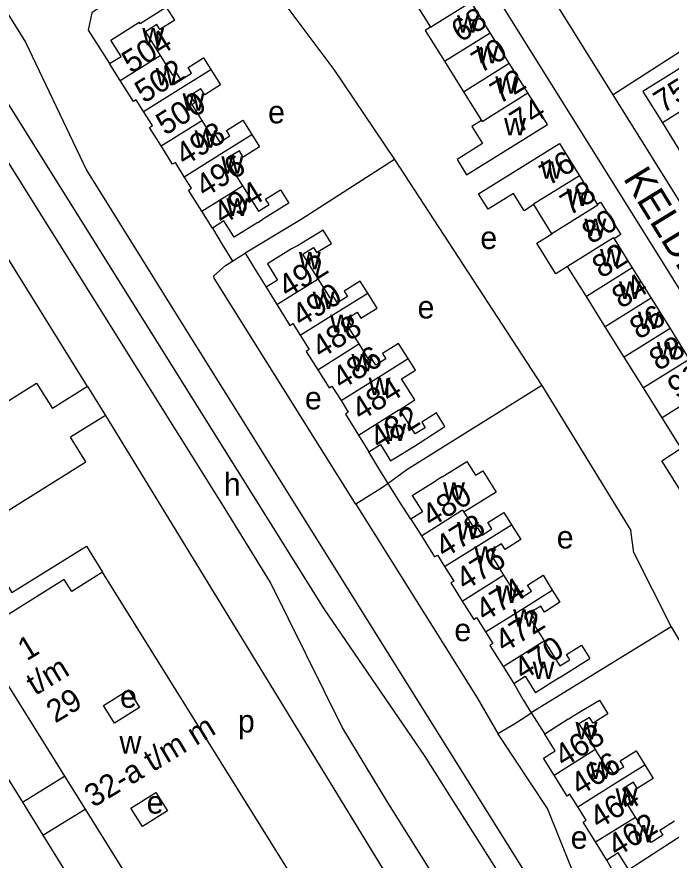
# Model space of a CAD drawing. Extents: x 159294 to 161936, y 384538 to 386517.
# Drawn here: x 159801.9 to 159917.3, y 385530.1 to 385678.8 of the extents above; entities that cross this region are included whole.
import ezdxf

# ---------------------------------------------------------------- set-up
doc = ezdxf.new("R2010")
doc.units = 0
for name, color, linetype in [('BLT_Basislijn', 7, 'Continuous'), ('BLT_Bebouwing', 7, 'Continuous'), ('BLT_Centroide', 7, 'Continuous'), ('BLT_Huisnummer', 7, 'Continuous'), ('BLT_Huisnummer_ tussenligend', 7, 'Continuous'), ('BLT_Huisnummer_reeks', 7, 'Continuous'), ('BLT_Onderverdeling_panden', 7, 'Continuous'), ('BLT_Straatnaam', 7, 'Continuous')]:
    doc.layers.add(name, color=color, linetype=linetype)

msp = doc.modelspace()

# ---------------------------------------------------------------- linework, layer by layer
at = {"layer": 'BLT_Basislijn'}
for p, q in [((159848.45, 385682.01), (159857.8, 385669.48)), ((159931.68, 385680.93), (159907.01, 385665.05)), ((159857.8, 385669.48), (159868.47, 385653.61)), ((159814.35, 385613.59), (159784.45, 385661.75)), ((159868.47, 385653.61), (159894.46, 385613.78)), ((159836.38, 385641.52), (159838.11, 385638.66)), ((159838.11, 385638.66), (159839.92, 385635.73)), ((159842.15, 385637.11), (159844.11, 385633.92)), ((159844.11, 385633.92), (159845.85, 385631.11)), ((159793.09, 385606.49), (159802.55, 385612.41)), ((159814.35, 385613.59), (159808.16, 385609.73)), ((159814.35, 385613.59), (159817.5, 385608.48)), ((159894.46, 385613.78), (159910.16, 385588.21)), ((159817.5, 385608.48), (159811.37, 385604.67)), ((159817.5, 385608.48), (159872.81, 385518.13)), ((159814.08, 385600.35), (159811.37, 385604.67)), ((159865.72, 385599.14), (159863.97, 385602.11)), ((159794.33, 385588), (159814.08, 385600.35)), ((159867.35, 385596.53), (159865.72, 385599.14)), ((159869.42, 385593.21), (159867.35, 385596.53)), ((159871.37, 385590.25), (159869.42, 385593.21)), ((159910.69, 385584.26), (159910.16, 385588.21)), ((159910.69, 385584.26), (159917.25, 385571.24)), ((159779.13, 385578.58), (159802.86, 385540.31)), ((159917.25, 385571.24), (159892.59, 385556.05)), ((159917.25, 385571.24), (159920.28, 385566.24)), ((159889.49, 385561.25), (159891.16, 385558.38)), ((159891.16, 385558.38), (159892.59, 385556.05)), ((159892.59, 385556.05), (159894.98, 385552.29)), ((159802.86, 385540.31), (159810.28, 385544.93)), ((159802.86, 385540.31), (159806.47, 385534.48)), ((159806.47, 385534.48), (159813.91, 385539.11)), ((159806.47, 385534.48), (159836.75, 385485.94)), ((159907.49, 385527.29), (159905.9, 385530.11))]:
    msp.add_line(p, q, dxfattribs=at)
for points in [[(159672.14, 385864.36), (159718.49, 385792.26), (159734.77, 385768.17), (159772.32, 385708.21), (159809.55, 385648.76), (159856.03, 385574.41), (159873.73, 385548.57), (159892.72, 385518.61)], [(159879.9, 385516.8), (159880.33, 385519.48), (159867.2, 385540.44), (159859.25, 385553.53), (159846.62, 385579.07), (159838.32, 385592.49), (159800.14, 385653.57), (159788.51, 385666.46), (159777.48, 385684.4), (159767.2, 385706.17), (159746.01, 385740.12), (159700.77, 385806.77), (159672.01, 385848.87)], [(159722.65, 385801.89), (159732.54, 385782.95), (159752.05, 385751.03), (159780.98, 385704.72), (159792.12, 385692.39), (159803.4, 385674.29), (159814.16, 385651.74), (159831.62, 385623.7)], [(159907.01, 385665.05), (159896.7, 385681.58), (159892.64, 385688.56), (159892.37, 385690.51), (159893.03, 385692.85), (159894.48, 385694.25), (159937.94, 385721.82), (159941.14, 385722.33), (159944, 385720.76), (159948.24, 385713.95), (159958.2, 385698)], [(159872.64, 385704.78), (159871.56, 385706.08), (159870.38, 385706.99), (159869.17, 385707.39), (159867.65, 385707.5), (159865.9, 385707.39), (159863.8, 385706.73), (159851.31, 385700), (159817.14, 385680.83), (159815.09, 385679.5), (159814.48, 385676.43), (159818.24, 385670.54)], [(159948.36, 385583.42), (159885.72, 385683.74)], [(159955.26, 385587.74), (159907.01, 385665.05)], [(159868.47, 385653.61), (159852.05, 385643.04), (159842.15, 385637.11)], [(159839.92, 385635.73), (159841.37, 385636.63), (159842.15, 385637.11)], [(159861.64, 385592.88), (159861.42, 385593.22), (159836.68, 385632.74), (159836.64, 385633.15), (159838.68, 385634.95), (159839.92, 385635.73)], [(159831.62, 385623.7), (159872.69, 385557.95), (159898.42, 385516.89)], [(159802.55, 385612.41), (159805.37, 385614.18), (159808.16, 385609.73)], [(159894.46, 385613.78), (159870.66, 385598.9), (159867.35, 385596.53)], [(159867.35, 385596.53), (159866.34, 385595.81), (159861.64, 385592.88)], [(159861.64, 385592.88), (159883.05, 385558.7), (159886.69, 385552.42)], [(159794.33, 385588), (159801, 385577.27), (159814.16, 385585.44), (159817.01, 385580.87)], [(159886.69, 385552.42), (159889.5, 385554.07), (159891.43, 385555.34), (159892.59, 385556.05)], [(159907.29, 385521.5), (159901.76, 385523.57), (159895.48, 385539.22), (159886.69, 385552.42)]]:
    msp.add_lwpolyline(points, dxfattribs=at)
at = {"layer": 'BLT_Bebouwing'}
for p, q in [((159827.17, 385671.96), (159829.33, 385668.48)), ((159844.4, 385642.55), (159840.2, 385639.93)), ((159844.4, 385642.55), (159845.2, 385643.05)), ((159850.32, 385637.91), (159846.06, 385635.25)), ((159851.38, 385638.44), (159850.32, 385637.91)), ((159876.87, 385597.7), (159875.82, 385597.01)), ((159871.61, 385594.38), (159875.82, 385597.01)), ((159794.71, 385569.9), (159810.28, 385544.93)), ((159897.53, 385562.26), (159902.89, 385565.64)), ((159897.53, 385562.26), (159893.34, 385559.63)), ((159817.17, 385557.38), (159821.57, 385560.12)), ((159821.57, 385560.12), (159823.52, 385557)), ((159819.11, 385554.26), (159817.17, 385557.38)), ((159823.52, 385557), (159819.11, 385554.26)), ((159899.12, 385554.96), (159894.98, 385552.29)), ((159899.12, 385554.96), (159900.12, 385555.58)), ((159810.28, 385544.93), (159813.91, 385539.11)), ((159821.99, 385539.27), (159826.4, 385542.04)), ((159826.4, 385542.04), (159828.44, 385538.78)), ((159813.91, 385539.11), (159836.25, 385503.26)), ((159824.03, 385536.02), (159821.99, 385539.27)), ((159828.44, 385538.78), (159824.03, 385536.02))]:
    msp.add_line(p, q, dxfattribs=at)
for points in [[(159848.45, 385682.01), (159865.17, 385692.38), (159874.82, 385676.94)], [(159885.36, 385675.96), (159881.97, 385681.41)], [(159828.27, 385680.49), (159823.63, 385677.55), (159823.46, 385677.84)], [(159829.73, 385678.19), (159828.27, 385680.49)], [(159818.24, 385670.54), (159820.27, 385671.81), (159818.47, 385674.7), (159823.46, 385677.84)], [(159829.73, 385678.19), (159827.1, 385676.55), (159826.56, 385677.42), (159824.55, 385676.16), (159827.17, 385671.96)], [(159874.82, 385676.94), (159873.91, 385676.38), (159877.31, 385670.94)], [(159888.7, 385670.61), (159885.36, 385675.96)], [(159925.48, 385666.19), (159923.7, 385669.03), (159928.19, 385671.83), (159926.51, 385674.52), (159912.27, 385665.63)], [(159820.11, 385667.55), (159818.24, 385670.54)], [(159829.33, 385668.48), (159830.01, 385668.9), (159830.79, 385667.65), (159832.7, 385668.84), (159832.08, 385669.84), (159834.82, 385671.55), (159836.09, 385669.52)], [(159877.31, 385670.94), (159880.66, 385665.59)], [(159891.98, 385665.36), (159888.7, 385670.61)], [(159836.09, 385669.52), (159837.81, 385666.77), (159835.03, 385665.04), (159834.35, 385666.12), (159832.47, 385664.94), (159833.29, 385663.63), (159832.76, 385663.3), (159834.49, 385660.52)], [(159824.22, 385662.11), (159822.94, 385664.16), (159822.43, 385663.84), (159820.11, 385667.55)], [(159882.25, 385659.28), (159884.01, 385656.44), (159879.52, 385653.66), (159881.2, 385650.95), (159895.43, 385659.83), (159891.98, 385665.36)], [(159880.66, 385665.59), (159883.84, 385660.51)], [(159912.27, 385665.63), (159915.71, 385660.1)], [(159827.31, 385656.03), (159825.28, 385659.29), (159825.79, 385659.6), (159824.22, 385662.11)], [(159834.49, 385660.52), (159836.28, 385657.65), (159836.84, 385658), (159837.67, 385656.68), (159839.47, 385657.81), (159838.88, 385658.76), (159841.75, 385660.55), (159843.32, 385658.02)], [(159883.84, 385660.51), (159882.14, 385659.46), (159882.25, 385659.28)], [(159915.71, 385660.1), (159918.93, 385654.94)], [(159843.32, 385658.02), (159844.67, 385655.86), (159841.81, 385654.07), (159841.12, 385655.18), (159839.28, 385654.03), (159840.11, 385652.7), (159839.57, 385652.36), (159841.67, 385648.99)], [(159831.42, 385650.59), (159829.84, 385653.12), (159829.33, 385652.8), (159827.31, 385656.03)], [(159891.31, 385644.69), (159889.48, 385647.64), (159884.98, 385644.86), (159883.31, 385647.56), (159897.54, 385656.44), (159901.07, 385650.78)], [(159834.51, 385644.52), (159832.18, 385648.24), (159832.68, 385648.56), (159831.42, 385650.59)], [(159901.07, 385650.78), (159904.21, 385645.74)], [(159841.67, 385648.99), (159843.26, 385646.45), (159844.48, 385644.5), (159846.37, 385645.68), (159845.76, 385646.66), (159848.39, 385648.3), (159849.85, 385645.95), (159845.2, 385643.05)], [(159893.06, 385645.67), (159891.35, 385644.61), (159891.31, 385644.69)], [(159896.24, 385640.52), (159893.06, 385645.67)], [(159904.21, 385645.74), (159904.8, 385646.12), (159904.92, 385645.94)], [(159904.92, 385645.94), (159908.27, 385640.57)], [(159836.38, 385641.52), (159834.51, 385644.52)], [(159840.2, 385639.93), (159838.41, 385642.79), (159836.38, 385641.52)], [(159855.02, 385632.62), (159852.31, 385636.96), (159854.17, 385638.12), (159854.74, 385637.21), (159857.36, 385638.84), (159855.89, 385641.19), (159851.38, 385638.44)], [(159899, 385634.78), (159896.95, 385633.5), (159893.6, 385638.87), (159896.24, 385640.52)], [(159908.27, 385640.57), (159908.37, 385640.41), (159907.18, 385639.67)], [(159907.18, 385639.67), (159910.4, 385634.52)], [(159846.06, 385635.25), (159847.87, 385632.36), (159845.85, 385631.11)], [(159902.31, 385629.48), (159899, 385634.78)], [(159910.4, 385634.52), (159913.71, 385629.2)], [(159863.76, 385630.07), (159862.43, 385632.2), (159859.61, 385630.43), (159860.21, 385629.47), (159858.41, 385628.34), (159857.64, 385629.56), (159857.13, 385629.25), (159855.02, 385632.62)], [(159845.85, 385631.11), (159847.74, 385628.08)], [(159862.23, 385621.11), (159860.39, 385624.06), (159860.87, 385624.35), (159860.11, 385625.57), (159861.92, 385626.7), (159862.57, 385625.66), (159865.41, 385627.43), (159863.76, 385630.07)], [(159905.64, 385624.16), (159902.31, 385629.48)], [(159913.71, 385629.2), (159917.08, 385623.81)], [(159847.74, 385628.08), (159850.05, 385624.39), (159850.56, 385624.7), (159851.85, 385622.64)], [(159909, 385618.77), (159905.64, 385624.16)], [(159917.08, 385623.81), (159920.45, 385618.4)], [(159851.85, 385622.64), (159853.42, 385620.12), (159852.91, 385619.81), (159854.94, 385616.56)], [(159870.9, 385618.52), (159869.21, 385621.22), (159866.35, 385619.43), (159866.95, 385618.47), (159865.18, 385617.36), (159864.45, 385618.53), (159864.01, 385618.26), (159862.23, 385621.11)], [(159869.41, 385609.58), (159872.07, 385611.24), (159869.73, 385614.98), (159872.16, 385616.5), (159870.9, 385618.52)], [(159912.38, 385613.37), (159909, 385618.77)], [(159854.94, 385616.56), (159856.94, 385613.36), (159857.45, 385613.68), (159859.05, 385611.12)], [(159915.68, 385608.09), (159912.38, 385613.37)], [(159859.05, 385611.12), (159860.32, 385609.08), (159859.81, 385608.76), (159862.14, 385605.04)], [(159872.99, 385603.73), (159877.36, 385606.54), (159875.86, 385608.94), (159873.27, 385607.33), (159873.89, 385606.34), (159872.12, 385605.24), (159869.41, 385609.58)], [(159919.02, 385602.74), (159915.68, 385608.09)], [(159862.14, 385605.04), (159863.97, 385602.11)], [(159863.97, 385602.11), (159865.99, 385603.37), (159867.8, 385600.49), (159872.01, 385603.12), (159872.99, 385603.73)], [(159922.36, 385597.4), (159918.88, 385595.29), (159915.64, 385600.48), (159919.02, 385602.74)], [(159876.87, 385597.7), (159881.26, 385600.37), (159882.76, 385597.97), (159884.05, 385598.77), (159886.41, 385594.99), (159880.72, 385591.44)], [(159871.61, 385594.38), (159873.4, 385591.52), (159871.37, 385590.25)], [(159871.37, 385590.25), (159873.21, 385587.31)], [(159880.72, 385591.44), (159882.62, 385588.41), (159883.09, 385588.7), (159883.91, 385587.39), (159885.66, 385588.49), (159884.96, 385589.62), (159887.76, 385591.37), (159889.1, 385589.23)], [(159889.1, 385589.23), (159890.74, 385586.61), (159887.98, 385584.88), (159887.35, 385585.89), (159885.53, 385584.76), (159886.26, 385583.59), (159885.85, 385583.33), (159887.71, 385580.35)], [(159873.21, 385587.31), (159875.55, 385583.56), (159876.06, 385583.88), (159877.32, 385581.87)], [(159877.32, 385581.87), (159878.92, 385579.3), (159878.41, 385578.98), (159880.41, 385575.78)], [(159817.01, 385580.87), (159811.59, 385577.47), (159810.26, 385579.61), (159794.71, 385569.9)], [(159858.52, 385514.22), (159817.01, 385580.87)], [(159887.71, 385580.35), (159889.51, 385577.46), (159889.95, 385577.74), (159890.8, 385576.38), (159892.61, 385577.51), (159891.92, 385578.6), (159894.67, 385580.32), (159896.3, 385577.7)], [(159896.3, 385577.7), (159897.64, 385575.56), (159894.9, 385573.85), (159894.25, 385574.91), (159892.42, 385573.76), (159893.25, 385572.44), (159892.77, 385572.14), (159894.87, 385568.79)], [(159880.41, 385575.78), (159882.44, 385572.54), (159882.95, 385572.86), (159884.52, 385570.33)], [(159884.52, 385570.33), (159885.81, 385568.28), (159885.3, 385567.96), (159887.61, 385564.25)], [(159894.87, 385568.79), (159897.64, 385564.35), (159899.37, 385565.43), (159898.79, 385566.36), (159901.42, 385568.01), (159902.89, 385565.64)], [(159887.61, 385564.25), (159889.49, 385561.25)], [(159889.49, 385561.25), (159891.53, 385562.52), (159893.34, 385559.63)], [(159900.12, 385555.58), (159904.6, 385558.33), (159906.12, 385555.88), (159903.49, 385554.24), (159902.85, 385555.26), (159901, 385554.12), (159903.83, 385549.59)], [(159896.61, 385545.09), (159894.72, 385548.11), (159896.78, 385549.39), (159894.98, 385552.29)], [(159903.83, 385549.59), (159905.84, 385546.35), (159906.29, 385546.62), (159907.03, 385545.42), (159908.89, 385546.58), (159908.24, 385547.62), (159911.07, 385549.38), (159912.61, 385546.9)], [(159912.61, 385546.9), (159914.11, 385544.5), (159911.29, 385542.74), (159910.6, 385543.85), (159908.74, 385542.69)], [(159900.78, 385539.53), (159899.42, 385541.72), (159898.91, 385541.4), (159896.61, 385545.09)], [(159910.95, 385537.71), (159908.91, 385540.98), (159909.56, 385541.38), (159908.74, 385542.69)], [(159903.92, 385533.33), (159901.77, 385536.82), (159902.27, 385537.14), (159900.78, 385539.53)], [(159917.85, 385536.96), (159915.24, 385535.34), (159915.77, 385534.49), (159913.74, 385533.22), (159910.95, 385537.71)], [(159919.34, 385534.57), (159909.8, 385528.39), (159907.94, 385531.38), (159905.9, 385530.11)], [(159905.9, 385530.11), (159903.92, 385533.33)]]:
    msp.add_lwpolyline(points, dxfattribs=at)
at = {"layer": 'BLT_Onderverdeling_panden'}
for p, q in [((159820.11, 385667.55), (159827.17, 385671.96)), ((159834.51, 385644.52), (159841.67, 385648.99)), ((159903.92, 385533.33), (159910.95, 385537.71))]:
    msp.add_line(p, q, dxfattribs=at)
for points in [[(159874.82, 385676.94), (159875.67, 385677.48), (159881.97, 385681.41)], [(159877.31, 385670.94), (159885.36, 385675.96)], [(159880.66, 385665.59), (159888.7, 385670.61)], [(159824.22, 385662.11), (159831.27, 385666.51), (159836.09, 385669.52)], [(159883.84, 385660.51), (159883.94, 385660.34), (159891.98, 385665.36)], [(159923.92, 385664.95), (159923.8, 385665.14), (159915.71, 385660.1)], [(159827.31, 385656.03), (159834.32, 385660.41), (159834.49, 385660.52)], [(159831.42, 385650.59), (159838.52, 385655.03), (159843.32, 385658.02)], [(159901.07, 385650.78), (159893, 385645.75), (159893.06, 385645.67)], [(159904.21, 385645.74), (159904.32, 385645.56), (159896.24, 385640.52)], [(159907.18, 385639.67), (159907.08, 385639.83), (159899, 385634.78)], [(159910.4, 385634.52), (159902.31, 385629.48)], [(159847.74, 385628.08), (159854.83, 385632.5), (159855.02, 385632.62)], [(159851.85, 385622.64), (159859.03, 385627.12), (159863.76, 385630.07)], [(159913.71, 385629.2), (159905.64, 385624.16)], [(159917.08, 385623.81), (159909, 385618.77)], [(159854.94, 385616.56), (159862.04, 385620.99), (159862.23, 385621.11)], [(159859.05, 385611.12), (159866.15, 385615.55), (159870.9, 385618.52)], [(159920.45, 385618.4), (159912.38, 385613.37)], [(159923.75, 385613.13), (159915.68, 385608.09)], [(159862.14, 385605.04), (159869.24, 385609.47), (159869.41, 385609.58)], [(159873.21, 385587.31), (159880.31, 385591.76), (159880.46, 385591.85), (159880.72, 385591.44)], [(159877.32, 385581.87), (159884.26, 385586.21), (159889.1, 385589.23)], [(159880.41, 385575.78), (159887.4, 385580.15), (159887.71, 385580.35)], [(159884.52, 385570.33), (159891.43, 385574.65), (159896.3, 385577.7)], [(159887.61, 385564.25), (159894.56, 385568.59), (159894.87, 385568.79)], [(159896.61, 385545.09), (159903.64, 385549.47), (159903.83, 385549.59)], [(159900.78, 385539.53), (159907.78, 385543.9), (159912.61, 385546.9)]]:
    msp.add_lwpolyline(points, dxfattribs=at)

# ---------------------------------------------------------------- texts
at = {"layer": 'BLT_Centroide'}
for s, p in [('w', (159879.49, 385676)), ('w', (159824, 385673.77)), ('w', (159882.9, 385670.56)), ('w', (159826.38, 385666.69)), ('w', (159886.24, 385665.25)), ('w', (159831.11, 385662.22)), ('e', (159846.18, 385660.01)), ('w', (159887.8, 385657.88)), ('w', (159833.24, 385655.69)), ('w', (159837.95, 385651.11)), ('w', (159894.23, 385650.25)), ('w', (159898.79, 385645.44)), ('w', (159838.84, 385643.7)), ('w', (159901.96, 385640.12)), ('e', (159883.61, 385637.85)), ('w', (159904.72, 385634.78)), ('w', (159851.62, 385634.27)), ('w', (159908.05, 385629.06)), ('w', (159854.04, 385627.28)), ('e', (159872.54, 385625.61)), ('w', (159857.12, 385623.19)), ('w', (159911.4, 385623.72)), ('w', (159914.73, 385618.38)), ('w', (159860.88, 385616.28)), ('w', (159863.91, 385612.09)), ('e', (159852.68, 385609.58)), ('w', (159866.67, 385603.98)), ('h', (159838.38, 385594.39)), ('w', (159877.03, 385593.66)), ('w', (159879.49, 385586.66)), ('e', (159897.08, 385585.05)), ('w', (159882.54, 385582.38)), ('w', (159886.34, 385575.47)), ('w', (159889.38, 385571.28)), ('e', (159879.03, 385568.71)), ('w', (159892.83, 385562.04)), ('e', (159820.09, 385556.97)), ('p', (159840.86, 385552.62)), ('w', (159900.39, 385551.39)), ('w', (159819.99, 385548.9)), ('w', (159902.86, 385544.41)), ('w', (159907.45, 385539.7)), ('e', (159824.78, 385538.31)), ('e', (159899.54, 385532.11)), ('w', (159910.45, 385533.25))]:
    msp.add_text(s, height=4, dxfattribs=at).set_placement(p)
at = {"layer": 'BLT_Huisnummer'}
for s, rotation, p in [('68', 32.0396, (159880.1, 385674.17)), ('504', 31.9582, (159822.03, 385668.67)), ('75', 32.0303, (159915.78, 385661.69)), ('74', 32.0403, (159890.42, 385658.18)), ('498', 31.958, (159831.46, 385652.39)), ('76', 32.03, (159895.65, 385648.89)), ('494', 31.958, (159838.15, 385641.97)), ('80', 32.03, (159903.15, 385638.6)), ('492', 31.9877, (159849.6, 385629.13)), ('84', 32.03, (159908.42, 385627.22)), ('88', 32.03, (159915, 385616.25)), ('486', 31.9906, (159859.1, 385612.94)), ('482', 31.9896, (159865.76, 385602.39)), ('480', 32.018, (159874.92, 385588.68)), ('474', 32.018, (159884.36, 385572.05)), ('470', 32.018, (159891.14, 385561.71)), ('468', 31.9239, (159898.3, 385546.36)), ('462', 31.9239, (159907.66, 385530.55))]:
    msp.add_text(s, height=4, rotation=rotation, dxfattribs=at).set_placement(p)
at = {"layer": 'BLT_Huisnummer_ tussenligend'}
for s, rotation, p in [('70', 32.0396, (159883.66, 385668.74)), ('502', 31.958, (159824.31, 385663.44)), ('72', 32.0396, (159886.97, 385663.3)), ('500', 31.958, (159828.04, 385657.77)), ('496', 31.958, (159835, 385646.83)), ('78', 32.03, (159899.32, 385643.62)), ('82', 32.03, (159904.95, 385632.57)), ('490', 31.9906, (159852, 385623.99)), ('86', 32.03, (159911.56, 385621.78)), ('488', 31.9906, (159855.49, 385618.41)), ('90', 32.03, (159918.25, 385611.3)), ('484', 31.9896, (159862.53, 385607.44)), ('478', 32.018, (159877.27, 385583.24)), ('476', 32.018, (159880.88, 385577.51)), ('472', 32.018, (159887.79, 385566.58)), ('466', 31.9239, (159901.14, 385541.33)), ('464', 31.9239, (159904.49, 385535.47))]:
    msp.add_text(s, height=4, rotation=rotation, dxfattribs=at).set_placement(p)
at = {"layer": 'BLT_Huisnummer_reeks'}
for s, p in [('1', (159803.61, 385565.14)), ('t/m', (159805.11, 385559.04)), ('29', (159808.66, 385554.17)), ('32-a t/m m', (159815.38, 385539.28))]:
    msp.add_text(s, height=4, rotation=31.1529, dxfattribs=at).set_placement(p)
at = {"layer": 'BLT_Straatnaam'}
for s, rotation, p in [('KELDERMANSSTRAAT', 301.5742, (159908.69, 385650.31)), ('DOUGLASHOUT', 301.2251, (159785.44, 385543.22))]:
    msp.add_text(s, height=5, rotation=rotation, dxfattribs=at).set_placement(p)

doc.saveas('drawing.dxf')
